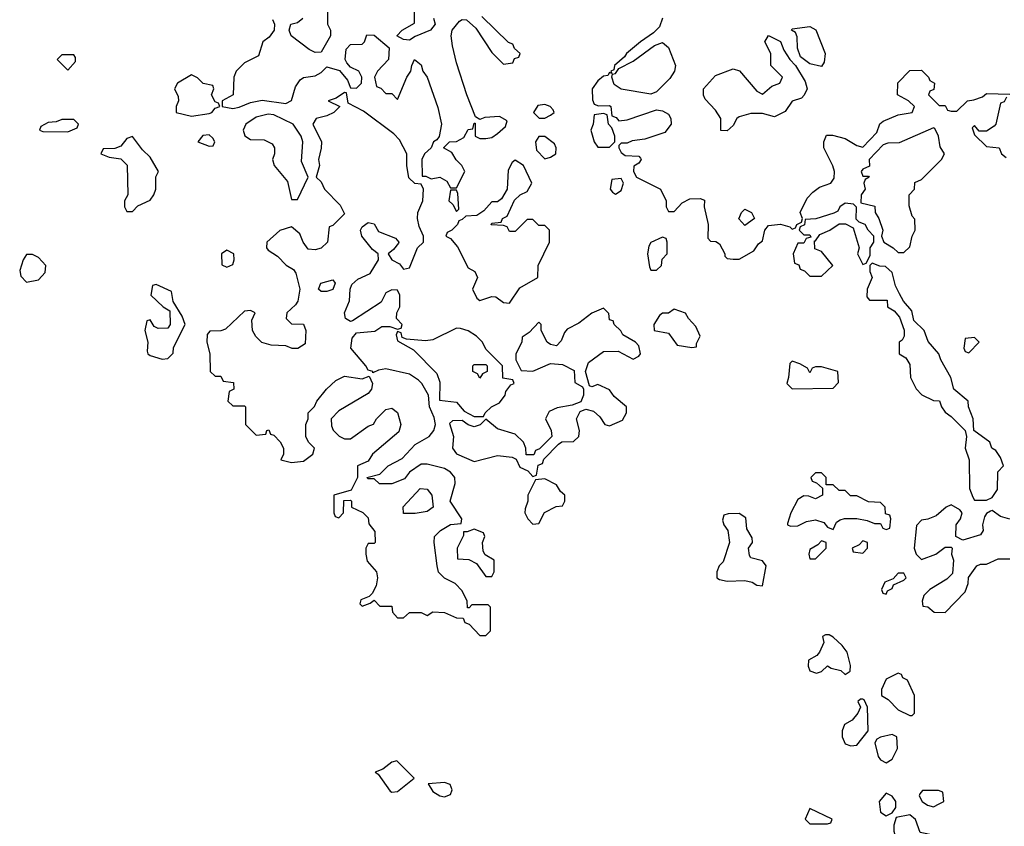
# Model space of a CAD drawing. Header units: inches. Extents: x 2601682 to 2755810, y 449311 to 584050.
# Tile 486 of 505: x 2730406 to 2733751, y 571946 to 574685. Entities that reach past the tile are written whole.
import ezdxf

# ---------------------------------------------------------------- set-up
doc = ezdxf.new("R2010")
doc.units = ezdxf.units.IN
doc.header["$MEASUREMENT"] = 0
doc.layers.add('C7537', color=7, linetype='Continuous')

msp = doc.modelspace()

# ---------------------------------------------------------------- linework, layer by layer
at = {"layer": 'C7537', "color": 2, "elevation": 2}
for points in [[(2731452, 574730), (2731452, 574670), (2731462, 574650), (2731462, 574630), (2731430, 574575.3), (2731410, 574574), (2731390, 574584), (2731329, 574630), (2731322, 574650), (2731328, 574670), (2731350, 574676), (2731368.7, 574690)], [(2731265.4, 574685.4), (2731272, 574670), (2731271.3, 574650), (2731254, 574626), (2731232, 574610), (2731218, 574562), (2731170, 574538), (2731142, 574510), (2731134, 574490), (2731132, 574430), (2731094, 574410), (2731094, 574390), (2731130, 574384), (2731152.3, 574387.7), (2731190, 574404), (2731230, 574412), (2731310, 574400.5), (2731330, 574411), (2731342.8, 574457.2), (2731359.1, 574480.9), (2731370, 574488.5), (2731410, 574494.9), (2731430, 574505.5), (2731450, 574524.9), (2731492.8, 574512.8), (2731519.8, 574479.8), (2731530, 574454), (2731550, 574452), (2731568, 574470), (2731568.7, 574490), (2731558, 574510), (2731530, 574524), (2731518, 574538), (2731512, 574550), (2731515.5, 574584.5), (2731530, 574601), (2731570, 574602), (2731578, 574610), (2731586, 574634), (2731610, 574632), (2731661, 574590), (2731658.8, 574550), (2731622, 574510), (2731612, 574490), (2731618, 574458), (2731632.7, 574452.7), (2731650, 574434), (2731670, 574434), (2731690, 574414), (2731722, 574490), (2731735.3, 574510), (2731738, 574530), (2731748, 574550), (2731770, 574532), (2731776, 574510), (2731790.7, 574490), (2731826.4, 574386.4), (2731839.3, 574330), (2731831.3, 574288.7), (2731823.5, 574276.5), (2731812, 574270), (2731804.7, 574250), (2731782, 574230), (2731772, 574210), (2731774, 574154), (2731786, 574154), (2731804.7, 574144.7), (2731834, 574150), (2731856.9, 574136.9), (2731870, 574114), (2731890, 574114), (2731918, 574170), (2731908, 574190), (2731889.1, 574209.1), (2731874, 574234), (2731846, 574250), (2731866, 574270), (2731890, 574271.3), (2731914.6, 574285.4), (2731930, 574312), (2731946, 574314), (2731950, 574334), (2731954, 574334), (2731954, 574290), (2731970, 574282), (2731990, 574282), (2732010, 574284.7), (2732030, 574298), (2732057.2, 574322.8), (2732062, 574342), (2732036.4, 574356.4), (2731986.8, 574353.2), (2731970, 574346), (2731955.3, 574355.3), (2731925.2, 574430), (2731890, 574538), (2731876.2, 574596.2), (2731872.3, 574630), (2731876, 574650), (2731900.2, 574679.8), (2731910, 574686), (2731924.7, 574684.7), (2731956, 574656), (2732010, 574574), (2732050, 574534), (2732082, 574538), (2732087.3, 574552.7), (2732102, 574558), (2732106, 574570), (2732087.3, 574587.3), (2732082, 574602), (2732067.3, 574607.3), (2731976.4, 574696.4)], [(2731812, 574690), (2731818, 574670), (2731802, 574650), (2731750, 574628), (2731730, 574615.3), (2731710, 574618), (2731688, 574630), (2731706, 574650), (2731747.3, 574672.7), (2731747.3, 574727.3)], [(2732590.5, 574690), (2732579.5, 574660.5), (2732559.6, 574640.4), (2732514.8, 574610), (2732467.7, 574570), (2732461.4, 574558.6), (2732426.8, 574530), (2732424.7, 574515.3), (2732414, 574510), (2732418, 574502), (2732410, 574506), (2732404.7, 574495.3), (2732390, 574493.2), (2732370, 574477.2), (2732351.3, 574450), (2732352.7, 574412.7), (2732358, 574398), (2732372.7, 574392.7), (2732410, 574394), (2732414, 574390), (2732418, 574358), (2732432.7, 574352.7), (2732442, 574342), (2732470, 574344.7), (2732570, 574379.1), (2732590, 574375.5), (2732610, 574364), (2732618.4, 574350), (2732619.3, 574330), (2732597.8, 574302.3), (2732530, 574279.5), (2732486.8, 574273.2), (2732470, 574266), (2732450, 574266), (2732442, 574258), (2732442, 574250), (2732450, 574234), (2732463.6, 574223.6), (2732510, 574222), (2732515.3, 574215.3), (2732518, 574210), (2732510, 574198), (2732492.7, 574187.3), (2732492, 574170), (2732502, 574150), (2732582.8, 574110), (2732602, 574070), (2732602, 574050), (2732610, 574034), (2732630, 574034), (2732656.4, 574063.6), (2732683.1, 574076.9), (2732718, 574078), (2732732.7, 574072.7), (2732732, 574050), (2732744.7, 573990), (2732743.6, 573943.6), (2732752.7, 573932.7), (2732771.6, 573931.6), (2732783.6, 573923.6), (2732802, 573890), (2732802, 573882), (2732810, 573874), (2732830, 573872), (2732850, 573872), (2732900.4, 573899.6), (2732916.4, 573923.6), (2732930, 573934), (2732937.2, 573970), (2732950, 573986), (2732991, 573991), (2733022, 573982), (2733030, 573974), (2733042, 573978), (2733046, 573990), (2733062, 573998), (2733066, 574010), (2733058, 574030), (2733081.5, 574078.5), (2733100.1, 574099.9), (2733123.7, 574116.3), (2733162, 574130), (2733173.2, 574146.8), (2733174, 574170), (2733168.9, 574188.9), (2733138, 574250), (2733138, 574270), (2733147.3, 574292.7), (2733167.3, 574292.7), (2733210, 574282), (2733250, 574258), (2733270, 574252), (2733318, 574302), (2733328.7, 574331.3), (2733339, 574341), (2733390, 574362), (2733438, 574370), (2733446, 574390), (2733426, 574410), (2733388, 574430), (2733389, 574471), (2733430, 574512), (2733470, 574514), (2733494, 574490), (2733498, 574478), (2733514, 574470), (2733511.6, 574448.4), (2733498, 574442), (2733494, 574430), (2733530, 574394), (2733550, 574394), (2733558, 574378), (2733570, 574374), (2733590, 574374), (2733626, 574410), (2733647.3, 574412.7), (2733676.4, 574423.6), (2733690, 574434), (2733770, 574432)], [(2733758, 574422), (2733750, 574406), (2733738, 574402), (2733722, 574330), (2733716.9, 574323.1), (2733690, 574306), (2733666, 574306), (2733650, 574326), (2733642, 574318), (2733650, 574294), (2733690, 574254), (2733734, 574250), (2733742, 574230), (2733756.9, 574216.9)], [(2733770, 572989), (2733738, 572998), (2733710, 573018), (2733703.6, 573016.4), (2733690, 573008), (2733683.5, 572996.5), (2733677.3, 572970), (2733678.8, 572950), (2733670, 572935.3), (2733610, 572918), (2733586, 572930), (2733588, 572970), (2733602, 572990), (2733608, 573010), (2733600.4, 573020.4), (2733570, 573038), (2733554, 573030), (2733519.6, 573000.4), (2733491.6, 572988.4), (2733470, 572986), (2733452.7, 572967.3), (2733444.7, 572890), (2733452, 572870), (2733470, 572852), (2733518, 572870), (2733550, 572894), (2733570, 572894), (2733574, 572890), (2733572, 572870), (2733578, 572850), (2733575.3, 572804.7), (2733555.3, 572784.7), (2733498, 572750), (2733478, 572730), (2733472, 572710), (2733474, 572694), (2733491.6, 572691.6), (2733512.7, 572672.7), (2733550, 572672), (2733618, 572742), (2733628.7, 572770), (2733629, 572791), (2733658, 572830), (2733670, 572836), (2733690, 572836), (2733730, 572854), (2733770, 572854)]]:
    msp.add_lwpolyline(points, dxfattribs=at)
for points in [[(2733130, 574526), (2733090, 574535.3), (2733059, 574559), (2733048.7, 574588.7), (2733047.3, 574627.3), (2733042, 574642), (2733028, 574650), (2733030, 574654), (2733090, 574662), (2733110.9, 574650.9), (2733142, 574570), (2733139.6, 574540.4)], [(2732970, 574355.3), (2732930, 574366), (2732890, 574366), (2732850, 574355.3), (2732842, 574350), (2732830, 574326), (2732810, 574308), (2732788.4, 574308.4), (2732788, 574350), (2732770, 574378), (2732734.6, 574414.6), (2732729.1, 574429.1), (2732729.3, 574450.7), (2732770, 574496), (2732830, 574518), (2732851.3, 574511.3), (2732910, 574442), (2732930, 574432), (2732960.9, 574459.1), (2732988, 574470), (2732998, 574490), (2732958, 574530), (2732958, 574570), (2732938, 574610), (2732950, 574631.3), (2732991.3, 574611.3), (2733002, 574582), (2733022, 574550), (2733042, 574530), (2733074.8, 574474.8), (2733081, 574450), (2733071.6, 574428.4), (2733062, 574418), (2733030, 574408), (2733006.4, 574373.6)], [(2732550, 574432), (2732450, 574448.7), (2732425.2, 574465.2), (2732418, 574490), (2732420.4, 574499.6), (2732430, 574502), (2732441.2, 574518.8), (2732490, 574544), (2732562.9, 574597.1), (2732590, 574607.3), (2732610.5, 574590.5), (2732634, 574530), (2732630.6, 574510), (2732615.1, 574484.9), (2732570, 574439.5)], [(2730590, 574566), (2730550, 574566), (2730534, 574550), (2730570, 574514), (2730596.4, 574543.6), (2730596.4, 574556.4)], [(2730990, 574498), (2730942, 574470), (2730932, 574450), (2730944.7, 574424.7), (2730946, 574410), (2730938, 574390), (2730938, 574370), (2730990, 574357.3), (2731050, 574366), (2731059, 574370), (2731070, 574384.7), (2731086, 574390), (2731082, 574402), (2731070, 574406), (2731058, 574430), (2731066, 574450), (2731062, 574462), (2731030, 574468), (2731010, 574488)], [(2731510, 574438), (2731482, 574418), (2731454, 574410), (2731494, 574390), (2731474, 574370), (2731450, 574358), (2731414, 574350), (2731402, 574330), (2731431.3, 574270), (2731430.9, 574249.1), (2731421, 574210), (2731424.7, 574190), (2731414, 574150), (2731430, 574134), (2731442, 574110), (2731495.3, 574055.3), (2731510, 574026), (2731470, 573986), (2731458, 573982), (2731452, 573930), (2731430, 573908.7), (2731410, 573904), (2731386, 573906), (2731369.2, 573929.2), (2731358, 573958), (2731330, 573982), (2731290, 573968.7), (2731246, 573930), (2731244.7, 573910), (2731250, 573902), (2731282, 573882), (2731311.6, 573851.6), (2731336.9, 573836.9), (2731344.7, 573824.7), (2731358, 573770), (2731351.1, 573728.9), (2731343.6, 573716.4), (2731314, 573690), (2731312, 573670), (2731330, 573652), (2731370.9, 573650.9), (2731378, 573630), (2731376, 573584), (2731351.6, 573568.4), (2731331.6, 573568.4), (2731310, 573578), (2731260.2, 573580.2), (2731229.1, 573589.1), (2731209.1, 573609.1), (2731197.2, 573630), (2731195.3, 573664.7), (2731206, 573690), (2731190, 573698), (2731170, 573695.3), (2731105.4, 573634.6), (2731090, 573628), (2731052.7, 573627.3), (2731043.6, 573616.4), (2731042, 573590), (2731052, 573550), (2731054, 573490), (2731070, 573474), (2731090, 573474), (2731098, 573458), (2731132.7, 573452.7), (2731134, 573430), (2731118, 573422), (2731114, 573390), (2731130, 573374), (2731170, 573374), (2731174, 573370), (2731174, 573310), (2731210, 573274), (2731242, 573278), (2731246, 573290), (2731252.7, 573292.7), (2731258, 573278), (2731270, 573274), (2731291.1, 573251.1), (2731302, 573230), (2731302, 573210), (2731294, 573190), (2731330, 573181), (2731370, 573186), (2731402, 573210), (2731408, 573230), (2731388, 573250), (2731378, 573270), (2731378, 573310), (2731386, 573330), (2731386, 573350), (2731408.4, 573371.6), (2731415.3, 573390), (2731449, 573430), (2731480.5, 573459.5), (2731510, 573474.8), (2731570, 573466), (2731594, 573474), (2731604.7, 573450), (2731601, 573430), (2731590, 573415.3), (2731490, 573357.2), (2731464.7, 573330), (2731465.4, 573305.4), (2731471.1, 573291.1), (2731491.1, 573271.1), (2731510, 573262), (2731530, 573262), (2731590, 573304.7), (2731608.4, 573311.6), (2731618, 573330), (2731650, 573361), (2731670, 573366), (2731690, 573351.3), (2731701, 573310), (2731694.8, 573285.2), (2731604.7, 573210), (2731590, 573186), (2731554, 573170), (2731554, 573130), (2731532.7, 573087.3), (2731474, 573070), (2731474, 573010), (2731478, 572998), (2731490, 572994), (2731506, 573010), (2731507.3, 573052.7), (2731530, 573054), (2731534, 573050), (2731534, 573030), (2731571.6, 573011.6), (2731590, 572994), (2731592.7, 572972.7), (2731612.7, 572947.3), (2731614, 572910), (2731610, 572906), (2731590, 572906), (2731582, 572890), (2731582, 572870), (2731586.4, 572846.4), (2731618, 572810), (2731622, 572790), (2731616.9, 572763.1), (2731603.6, 572736.4), (2731594, 572726), (2731565.4, 572714.6), (2731562, 572702), (2731570, 572694), (2731596.4, 572703.6), (2731610, 572714), (2731630, 572694), (2731670, 572694), (2731672.7, 572672.7), (2731690, 572654), (2731710, 572654), (2731730, 572672), (2731770, 572672), (2731790, 572662), (2731810, 572674), (2731850, 572672), (2731890, 572654), (2731912.7, 572652.7), (2731918, 572638), (2731932.7, 572632.7), (2731970, 572594), (2731990, 572594), (2732006, 572610), (2732006, 572690), (2731998, 572698), (2731942, 572698), (2731932.7, 572687.3), (2731927.3, 572687.3), (2731926, 572710), (2731910, 572746), (2731886, 572770), (2731848.9, 572788.9), (2731829.2, 572809.2), (2731824, 572830), (2731814, 572910), (2731815.3, 572930), (2731835.3, 572950), (2731869.3, 572970.7), (2731906, 572974), (2731908, 572990), (2731869, 573050), (2731885.2, 573110), (2731884, 573130), (2731870, 573148.7), (2731850, 573161.2), (2731790, 573175.3), (2731770, 573175.3), (2731730.9, 573149.1), (2731714, 573126), (2731670, 573108.7), (2731628.4, 573108.4), (2731610, 573126), (2731590, 573126), (2731586, 573130), (2731630, 573142), (2731658, 573170), (2731705.6, 573194.4), (2731750, 573242), (2731797.2, 573270), (2731812.7, 573290), (2731819, 573310), (2731814, 573334), (2731798, 573370), (2731795.3, 573410), (2731772.3, 573450), (2731761.1, 573461.1), (2731730, 573481.6), (2731650, 573499.6), (2731624.7, 573495.3), (2731606, 573486), (2731606, 573490), (2731590, 573495.3), (2731582.7, 573510), (2731531.8, 573570), (2731536.3, 573603.7), (2731550, 573622), (2731612.3, 573627.7), (2731636.4, 573643.6), (2731663.6, 573643.6), (2731690, 573634), (2731702, 573638), (2731706, 573650), (2731686, 573670), (2731688, 573690), (2731698, 573710), (2731698, 573750), (2731690, 573766), (2731670, 573768), (2731650, 573758), (2731634, 573726), (2731537.3, 573662.7), (2731530, 573660.7), (2731513.2, 573670), (2731509.3, 573690), (2731527, 573730), (2731529, 573770), (2731534.2, 573785.8), (2731555.6, 573804.4), (2731596.5, 573823.5), (2731625.2, 573870), (2731624, 573890), (2731604.4, 573904.4), (2731569, 573950), (2731564, 573970), (2731570, 573982), (2731590, 573996), (2731610, 573992), (2731625.5, 573965.5), (2731683, 573943), (2731694.8, 573930), (2731693.4, 573926.6), (2731675.9, 573904.1), (2731658, 573890), (2731671, 573870), (2731696.4, 573856.4), (2731710, 573838), (2731730, 573842), (2731758, 573910), (2731778, 573930), (2731778, 573950), (2731763.2, 573983.2), (2731757.2, 574010), (2731759, 574030), (2731775.3, 574070), (2731778, 574110), (2731770, 574126), (2731748.4, 574128.4), (2731728.4, 574148.4), (2731722, 574190), (2731722, 574230), (2731696.6, 574276.6), (2731677, 574297), (2731574, 574374), (2731522, 574402), (2731516.4, 574436.4)], [(2732190, 574397.2), (2732166, 574394), (2732151.3, 574370), (2732171.1, 574351.1), (2732190, 574351), (2732210, 574361), (2732222, 574370), (2732219, 574379), (2732208, 574390)], [(2731250, 574364), (2731210, 574354), (2731174.8, 574330), (2731166, 574310), (2731171, 574291), (2731190, 574278), (2731236.9, 574276.9), (2731263.6, 574263.6), (2731272, 574250), (2731272, 574230), (2731264.7, 574210), (2731271.3, 574190), (2731316, 574136), (2731330, 574074), (2731350, 574074), (2731386, 574150), (2731364, 574204), (2731368.7, 574270), (2731362, 574290), (2731335.3, 574330), (2731270, 574362)], [(2732390, 574366), (2732358, 574362), (2732354, 574330), (2732346, 574310), (2732358, 574270), (2732370, 574252), (2732410, 574252), (2732428, 574270), (2732428, 574290), (2732418, 574318), (2732406, 574330), (2732402, 574362)], [(2730590, 574346), (2730550, 574346), (2730530, 574338), (2730503.6, 574336.4), (2730478, 574322), (2730474, 574310), (2730485.4, 574305.4), (2730570, 574304.7), (2730602, 574318), (2730606, 574330)], [(2731050, 574294.5), (2731028.3, 574291.7), (2731011, 574270), (2731050, 574255.5), (2731063.1, 574256.9), (2731069.3, 574270), (2731062.5, 574282.5)], [(2733510, 574318), (2733393.4, 574266.6), (2733354.8, 574265.2), (2733339.6, 574260.4), (2733292, 574210), (2733292.7, 574187.3), (2733270, 574178), (2733264.7, 574170), (2733270, 574154), (2733290, 574154), (2733292, 574150), (2733278, 574142), (2733274, 574130), (2733278, 574110), (2733264.7, 574090), (2733263.6, 574063.6), (2733311.3, 574051.3), (2733312, 574030), (2733324.7, 574010), (2733338, 573970), (2733334, 573950), (2733342, 573930), (2733374, 573910), (2733390, 573894), (2733410, 573894), (2733430, 573914), (2733438, 573950), (2733448, 573970), (2733447.3, 574007.3), (2733438, 574018), (2733427.3, 574052.7), (2733428, 574090), (2733446, 574110), (2733447.3, 574132.7), (2733470, 574142), (2733538, 574210), (2733548, 574230), (2733533.6, 574253.6), (2733528, 574290), (2733515.3, 574315.3)], [(2730790, 574288.7), (2730770, 574282), (2730750, 574255.3), (2730730, 574248), (2730690, 574246), (2730682, 574230), (2730710, 574218), (2730750, 574212), (2730771, 574191), (2730774, 574090), (2730762, 574070), (2730762, 574050), (2730770, 574034), (2730790, 574034), (2730807.3, 574052.7), (2730850, 574072), (2730862, 574090), (2730868.7, 574110), (2730868.9, 574151.1), (2730878, 574170), (2730850, 574218), (2730823.2, 574243.2)], [(2732190, 574288.7), (2732170, 574288), (2732158, 574270), (2732162, 574242), (2732190, 574212), (2732210, 574218), (2732228, 574230), (2732228.7, 574250), (2732223.1, 574263.1)], [(2732090, 574208), (2732079.6, 574200.4), (2732065.4, 574174.6), (2732062, 574110), (2732043.6, 574076.4), (2732030, 574066), (2732010, 574066), (2731983.6, 574036.4), (2731959.6, 574020.4), (2731922, 574018), (2731910, 574006), (2731898, 574002), (2731894, 573990), (2731874, 573970), (2731858, 573962), (2731854, 573950), (2731870, 573942), (2731894, 573914), (2731930, 573842), (2731952, 573830), (2731962, 573810), (2731944.7, 573770), (2731959.6, 573739.6), (2731970, 573732), (2732010, 573744.7), (2732023.6, 573743.6), (2732050, 573724.7), (2732070, 573722), (2732105.2, 573774.8), (2732166, 573810), (2732168, 573850), (2732206, 573930), (2732206, 573970), (2732190, 573986), (2732170, 573986), (2732150, 574006), (2732130, 574006), (2732090, 573966), (2732070, 573966), (2732062, 573982), (2732050, 573986), (2732008, 573988), (2732010, 573994), (2732042, 573998), (2732046, 574010), (2732062, 574018), (2732087.3, 574072.7), (2732106, 574090), (2732130, 574102), (2732146, 574130), (2732118, 574190)], [(2732450, 574146), (2732418, 574142), (2732412, 574110), (2732419.6, 574099.6), (2732430, 574092), (2732450, 574104.7), (2732458, 574130)], [(2731890, 574106), (2731870, 574106), (2731864.7, 574070), (2731878, 574058), (2731890, 574034), (2731898, 574042), (2731894.6, 574094.6)], [(2733210, 574062), (2733192, 574050), (2733185.4, 574034.6), (2733171.6, 574028.4), (2733111.1, 574008.9), (2733074, 574006), (2733072, 573988), (2733058, 573982), (2733054, 573970), (2733070, 573954), (2733090, 573954), (2733094, 573946), (2733078, 573942), (2733070, 573926), (2733050, 573926), (2733034, 573890), (2733038, 573858), (2733052.7, 573852.7), (2733058, 573838), (2733072.7, 573832.7), (2733090, 573814), (2733130, 573814), (2733168, 573850), (2733130, 573898), (2733107.3, 573907.3), (2733106, 573934), (2733110, 573934), (2733124, 573956), (2733158, 573970), (2733190, 573992), (2733211.6, 573991.6), (2733238, 573978), (2733258, 573910), (2733252, 573890), (2733270, 573854), (2733282, 573858), (2733295.3, 573884.7), (2733295.3, 573910), (2733308, 573930), (2733308, 573950), (2733288, 573970), (2733278, 573990), (2733258, 573998), (2733248, 574008), (2733248.4, 574048.4), (2733239, 574059)], [(2732870, 573986), (2732848.7, 574008.7), (2732858, 574030), (2732870, 574042), (2732892, 574030), (2732902, 574010)], [(2732590, 573946), (2732550, 573928), (2732543.5, 573916.5), (2732538.8, 573890), (2732545.4, 573845.4), (2732550, 573834), (2732570, 573834), (2732586, 573850), (2732588.7, 573871.3), (2732606, 573890), (2732606, 573930), (2732602, 573942)], [(2731110, 573902), (2731092, 573890), (2731092.7, 573852.7), (2731110, 573844.7), (2731130, 573854), (2731135.3, 573870), (2731134, 573890)], [(2730450, 573888), (2730430, 573888), (2730418, 573870), (2730406.4, 573833.6), (2730410, 573814), (2730430, 573794), (2730470, 573802), (2730492.9, 573827.1), (2730495.3, 573850), (2730470, 573878)], [(2733302, 573858), (2733294, 573850), (2733294, 573830), (2733302, 573810), (2733284.7, 573770), (2733283.6, 573743.6), (2733292.7, 573732.7), (2733352.7, 573732.7), (2733354, 573710), (2733376.9, 573696.9), (2733395.3, 573675.3), (2733411.3, 573631.3), (2733411.3, 573610), (2733403.6, 573596.4), (2733394, 573590), (2733394, 573550), (2733416.9, 573536.9), (2733430, 573514), (2733432, 573470), (2733451.1, 573431.1), (2733471.1, 573411.1), (2733510, 573392), (2733531.1, 573391.1), (2733538, 573370), (2733550, 573352), (2733570, 573338), (2733618, 573290), (2733622.8, 573270), (2733618, 573230), (2733631.3, 573190), (2733632.7, 573092.7), (2733643.6, 573063.6), (2733650, 573054), (2733690, 573054), (2733710, 573062), (2733728, 573090), (2733728.7, 573150), (2733748, 573170), (2733738, 573198), (2733722, 573222), (2733708.7, 573230), (2733702, 573250), (2733648, 573290), (2733645.2, 573330), (2733629, 573370), (2733628.7, 573390), (2733579, 573430), (2733569, 573470), (2733535.3, 573530), (2733528.7, 573550), (2733492.5, 573592.5), (2733479, 573630), (2733444, 573664), (2733436.5, 573696.5), (2733408.7, 573728.7), (2733394.6, 573754.6), (2733381.2, 573781.2), (2733370, 573826), (2733347.3, 573847.3), (2733328, 573848)], [(2731430, 573762), (2731422, 573770), (2731429.1, 573790.9), (2731470, 573802), (2731478, 573790), (2731470, 573769), (2731450, 573762)], [(2730870, 573786), (2730858, 573782), (2730852, 573750), (2730894, 573710), (2730916.9, 573696.9), (2730918, 573650), (2730910, 573638), (2730876.4, 573636.4), (2730863.1, 573643.1), (2730850, 573666), (2730838, 573662), (2730832, 573630), (2730842, 573590), (2730839.6, 573559.6), (2730842, 573550), (2730850, 573544.7), (2730890, 573532), (2730910, 573534), (2730927.3, 573552.7), (2730928.4, 573571.6), (2730968, 573650), (2730958, 573678), (2730928, 573728), (2730922, 573762)], [(2732390, 573706), (2732350, 573688.7), (2732305.4, 573654.6), (2732266.4, 573633.6), (2732256.9, 573623.1), (2732245.4, 573594.6), (2732230, 573578), (2732210, 573582), (2732198, 573590), (2732178, 573630), (2732178, 573650), (2732170, 573658), (2732136.9, 573623.1), (2732112.7, 573607.3), (2732112, 573590), (2732092, 573550), (2732092, 573530), (2732110, 573494), (2732150, 573491.3), (2732210, 573518), (2732250, 573514), (2732290, 573494), (2732292.7, 573452.7), (2732318, 573438), (2732322, 573430), (2732322, 573410), (2732312.7, 573387.3), (2732283.6, 573376.4), (2732232.7, 573367.3), (2732205.4, 573354.6), (2732192, 573330), (2732212, 573290), (2732214, 573270), (2732172.7, 573227.3), (2732158, 573222), (2732152.7, 573207.3), (2732127.3, 573207.3), (2732126, 573230), (2732118, 573250), (2732090, 573278), (2732030, 573295.3), (2731990, 573328), (2731971, 573309), (2731950, 573302), (2731930, 573309), (2731910, 573324), (2731876.9, 573323.1), (2731866, 573314), (2731880.5, 573270), (2731876.3, 573230), (2731890, 573210.8), (2731950, 573184.7), (2732030, 573204.7), (2732079.6, 573199.6), (2732092.7, 573192.7), (2732105.4, 573165.4), (2732132.7, 573152.7), (2732150, 573134), (2732162, 573138), (2732167.3, 573172.7), (2732182, 573178), (2732187.3, 573192.7), (2732236.4, 573243.6), (2732248, 573252), (2732287.3, 573252.7), (2732306, 573270), (2732308, 573290), (2732298, 573330), (2732310, 573354), (2732330, 573362), (2732356, 573356), (2732376.9, 573336.9), (2732394, 573310), (2732410, 573306), (2732454.6, 573325.4), (2732468, 573350), (2732468, 573370), (2732425.2, 573405.2), (2732410, 573428), (2732370, 573446), (2732350, 573438), (2732342, 573442), (2732328, 573490), (2732339, 573521), (2732390, 573558), (2732439.6, 573559.6), (2732490, 573532), (2732510, 573542), (2732515.3, 573550), (2732510, 573578), (2732498, 573590), (2732455.3, 573615.3), (2732448.4, 573628.4), (2732426, 573650), (2732422, 573662), (2732410, 573666), (2732407.3, 573687.3)], [(2732630, 573702), (2732610, 573688.7), (2732590, 573688), (2732579.6, 573680.4), (2732561, 573650), (2732562, 573630), (2732610, 573621), (2732639.6, 573579.6), (2732690, 573572), (2732706, 573574), (2732706, 573586), (2732718, 573610), (2732703.1, 573643.1), (2732678, 573670), (2732668.4, 573688.4)], [(2731890, 573638), (2731810, 573598), (2731785.4, 573594.6), (2731720.4, 573600.4), (2731706, 573606), (2731702, 573622), (2731690, 573626), (2731684.7, 573615.3), (2731690, 573594), (2731744.5, 573564.5), (2731823.1, 573483.1), (2731833.7, 573453.7), (2731832.7, 573392.7), (2731890, 573386), (2731916, 573356), (2731950, 573338), (2731970, 573338), (2731982, 573338), (2731988, 573350), (2732008.7, 573370), (2732036, 573384), (2732055.3, 573410), (2732058, 573422), (2732075.3, 573444.7), (2732086, 573450), (2732082, 573462), (2732047.3, 573467.3), (2732046, 573510), (2731990, 573566), (2731978, 573590), (2731958, 573610), (2731930, 573628.7), (2731903.6, 573636.4)], [(2733650, 573606), (2733618, 573602), (2733614, 573570), (2733618, 573558), (2733630, 573554), (2733666, 573590)], [(2733030, 573526), (2733022, 573518), (2733018, 573470), (2733012, 573450), (2733030, 573432), (2733170, 573434), (2733187.3, 573452.7), (2733186, 573490), (2733130, 573506), (2733110, 573506), (2733098, 573502), (2733090, 573486), (2733082, 573502), (2733056.4, 573516.4)], [(2731970, 573468), (2731962, 573482), (2731946, 573490), (2731946, 573510), (2731950, 573514), (2731990, 573514), (2731994, 573510), (2731994, 573490), (2731978, 573482)], [(2732190, 573126), (2732158, 573122), (2732132, 573070), (2732132, 573050), (2732123.6, 573023.6), (2732122, 573010), (2732132, 572990), (2732150, 572972), (2732170, 572974), (2732188.9, 573011.1), (2732228.4, 573031.6), (2732250, 573034), (2732258, 573050), (2732258, 573070), (2732243.1, 573083.1), (2732230, 573106)], [(2733130, 573146), (2733110, 573146), (2733094, 573130), (2733098, 573118), (2733112.7, 573112.7), (2733134, 573094), (2733134, 573070), (2733110, 573058), (2733087.3, 573067.3), (2733070, 573068), (2733050, 573055.3), (2733026, 573010), (2733014, 572974), (2733014, 572970), (2733024.7, 572964.7), (2733050, 572966), (2733079.3, 572980.7), (2733110, 572986.8), (2733138, 572978), (2733150, 572962), (2733170, 572954), (2733181.2, 572978.8), (2733193.6, 572986.4), (2733208.7, 572991.3), (2733250, 572991.3), (2733284.7, 572984.7), (2733310, 572974), (2733330, 572974), (2733338, 572958), (2733350, 572954), (2733362, 572958), (2733366, 572990), (2733362, 573002), (2733347.3, 573007.3), (2733346, 573030), (2733330, 573046), (2733290, 573048), (2733250, 573068), (2733228.4, 573068.4), (2733210, 573086), (2733190, 573086), (2733170, 573106), (2733146, 573106), (2733146, 573130)], [(2731710, 573008), (2731709.3, 573030.7), (2731766.6, 573093.4), (2731790, 573090.8), (2731806, 573070), (2731811.3, 573030), (2731790, 573015.3), (2731750, 573008)], [(2732850, 573008.7), (2732812.7, 573007.3), (2732798, 573002), (2732794, 572986), (2732798, 572970), (2732812, 572950), (2732818, 572910), (2732796, 572844), (2732782, 572830), (2732774, 572810), (2732774, 572790), (2732783.6, 572783.6), (2732810, 572778), (2732870, 572781), (2732894.8, 572774.8), (2732910, 572764.7), (2732930, 572762), (2732942, 572830), (2732930, 572848), (2732890, 572858), (2732885.6, 572865.6), (2732882, 572890), (2732895.3, 572910), (2732894.6, 572925.4), (2732876.5, 572956.5), (2732873.2, 572993.2)], [(2731950, 572955.3), (2731926, 572946), (2731914, 572946), (2731914, 572934), (2731892, 572890), (2731894, 572854), (2731932, 572852), (2731958, 572838), (2731990, 572794), (2732010, 572794), (2732018, 572810), (2732018, 572850), (2731988, 572868), (2731980.4, 572880.4), (2731978, 572910), (2731986, 572930), (2731982, 572942)], [(2733130, 572915.3), (2733118, 572902), (2733090, 572886), (2733086.8, 572870), (2733090, 572854), (2733110, 572854), (2733146, 572890), (2733146, 572910)], [(2733270, 572915.3), (2733258, 572902), (2733234, 572890), (2733238, 572878), (2733270, 572874), (2733286, 572890), (2733286, 572910)], [(2733410, 572806), (2733390, 572806), (2733374, 572786), (2733344.7, 572775.3), (2733334, 572750), (2733338, 572738), (2733350, 572734), (2733354.6, 572745.4), (2733370, 572754), (2733374.6, 572765.4), (2733410, 572782), (2733418, 572790)], [(2733156.4, 572596.4), (2733143.6, 572596.4), (2733134, 572590), (2733138, 572570), (2733122.8, 572537.2), (2733114, 572526), (2733086, 572510), (2733084.7, 572490), (2733090, 572474), (2733113.6, 572466.4), (2733130, 572472), (2733150, 572491), (2733162.8, 572482.8), (2733195.3, 572475.3), (2733210, 572462), (2733227.3, 572472.7), (2733228, 572492), (2733217.2, 572537.2), (2733200.2, 572560.2), (2733170, 572588)], [(2733390, 572466), (2733350, 572446), (2733334, 572410), (2733334, 572390), (2733356.9, 572376.9), (2733390, 572342), (2733430, 572322), (2733438, 572322), (2733446, 572330), (2733446, 572390), (2733422, 572442), (2733406, 572450), (2733402, 572462)], [(2733270, 572378), (2733262, 572378), (2733254, 572370), (2733262, 572350), (2733254, 572330), (2733234, 572306), (2733208.2, 572291.8), (2733200.7, 572270), (2733200.7, 572250), (2733210, 572226), (2733230, 572218.8), (2733250, 572222), (2733288, 572270), (2733286, 572350), (2733275.3, 572375.3)], [(2733370, 572258), (2733330, 572248.7), (2733318, 572242), (2733311.3, 572230), (2733322.8, 572182.8), (2733330, 572172), (2733350, 572162), (2733370, 572174), (2733388, 572210), (2733386, 572250)], [(2731688, 572168), (2731670, 572164), (2731639.8, 572140.2), (2731614, 572130), (2731623.6, 572123.6), (2731665.4, 572065.4), (2731670, 572062), (2731690, 572064.7), (2731746, 572110)], [(2731850, 572095.3), (2731794, 572090), (2731810, 572064.7), (2731834, 572050), (2731850, 572046), (2731870, 572054), (2731875.3, 572070), (2731868.4, 572088.4)], [(2733350, 572058), (2733326, 572030), (2733330, 571994), (2733350, 571982), (2733370, 571992), (2733382, 572010), (2733382, 572030), (2733370, 572048)], [(2733527.3, 572067.3), (2733472.7, 572067.3), (2733463.6, 572056.4), (2733462, 572050), (2733472, 572030), (2733490, 572018), (2733510, 572012), (2733530, 572022), (2733546, 572030), (2733542, 572062)], [(2733090, 572006), (2733074, 571970), (2733090, 571954), (2733150, 571954), (2733162, 571958), (2733166, 571970)], [(2733430, 571985.2), (2733383.6, 571976.4), (2733376, 571950), (2733376, 571930), (2733381, 571910), (2733390, 571898), (2733410, 571884.7), (2733430, 571882), (2733490, 571838), (2733510, 571838), (2733522, 571838), (2733528.4, 571851.6), (2733528.4, 571871.6), (2733515.3, 571915.3), (2733464.7, 571924.7), (2733449.4, 571969.4)]]:
    msp.add_lwpolyline(points, close=True, dxfattribs=at)

doc.saveas('drawing.dxf')
